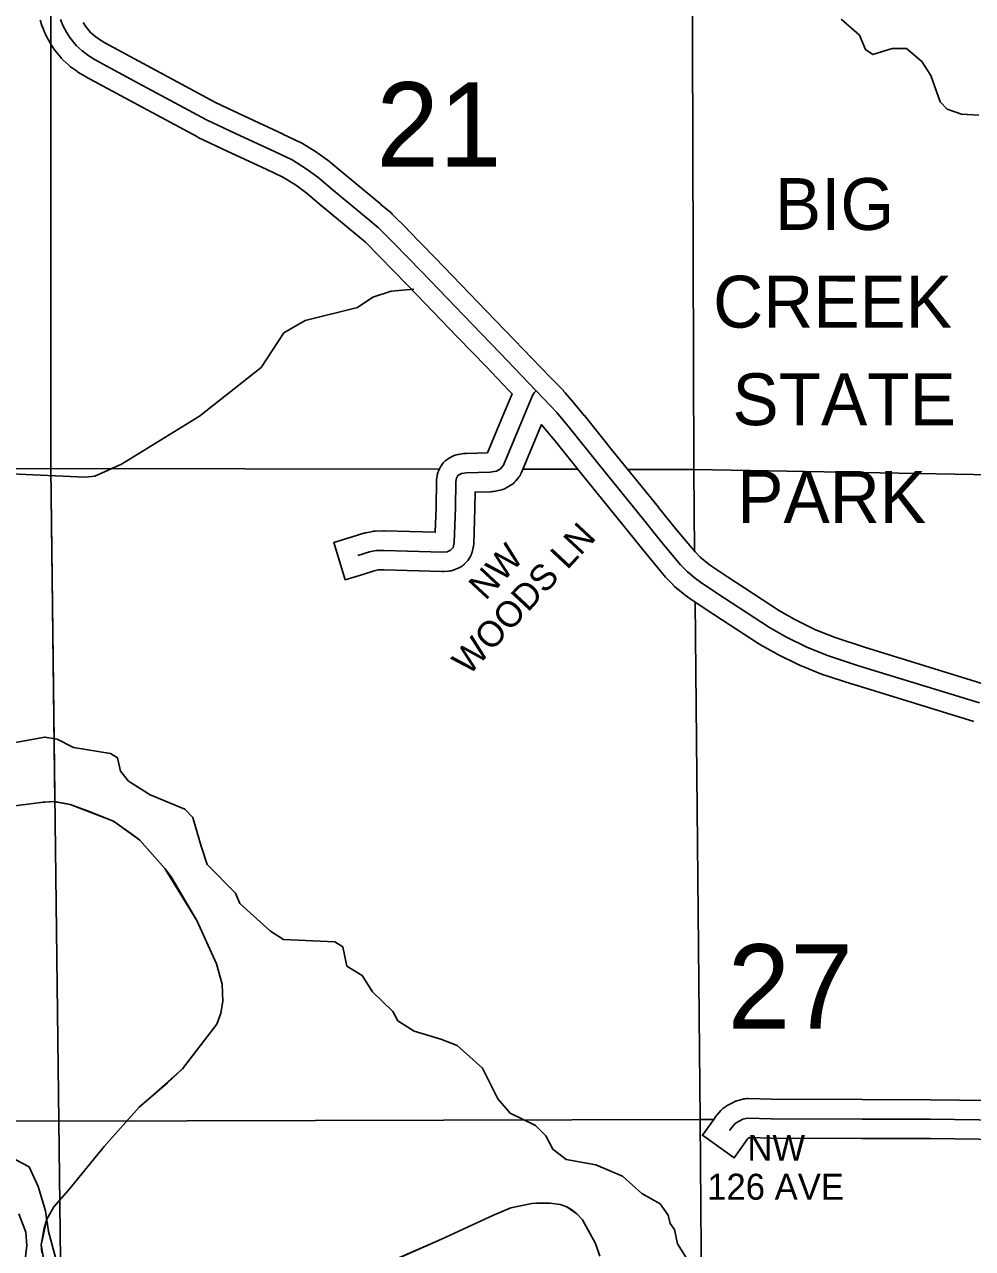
# Model space of a CAD drawing. Extents: x -1403959 to 81668, y -1400582 to 11018.
# Drawn here: x 6412.2 to 6553.7, y 9587.1 to 9769.7 of the extents above; entities that cross this region are included whole.
import ezdxf

# ---------------------------------------------------------------- set-up
doc = ezdxf.new("R2010")
doc.units = 0
for name, color, linetype in [('tdCiCoBndryTxt', 7, 'Continuous'), ('tdCiSectLine', 7, 'Continuous'), ('tdCoCityStreetMajor', 7, 'Continuous'), ('tdCoClipBndry', 7, 'Continuous'), ('tdCoPlotFrame', 7, 'Continuous'), ('tdCoSectLinePart', 7, 'Continuous'), ('tdCoSectNmbr', 7, 'Continuous'), ('tdCoSurfBitum', 7, 'Continuous'), ('tdCoTwpNameTxt', 7, 'Continuous')]:
    doc.layers.add(name, color=color, linetype=linetype)

msp = doc.modelspace()

# ---------------------------------------------------------------- linework, layer by layer
at = {"layer": 'tdCiCoBndryTxt'}
for points in [[(6417.57, 9770.47), (6417.94, 9769.58), (6418.47, 9768.57), (6418.97, 9767.78), (6419.94, 9766.57), (6420.8, 9765.77), (6421.81, 9765.04), (6422.75, 9764.45), (6429.2, 9760.99), (6439.39, 9755.5), (6443.8, 9753.4), (6449.52, 9750.76), (6452.17, 9749.51), (6454.28, 9748.21), (6456, 9746.94), (6458.35, 9744.97), (6463.53, 9740.68), (6465.06, 9739.39), (6467.32, 9737.12), (6471.43, 9732.9), (6475.29, 9728.88), (6479.04, 9725), (6483.19, 9720.69), (6488.6, 9715.06), (6490.74, 9712.85), (6491.65, 9711.81), (6493.54, 9709.55), (6497.8, 9704.26), (6504.6, 9695.86), (6507.35, 9692.45), (6510.14, 9689.12), (6511.11, 9688.12), (6512.38, 9687.06), (6513.11, 9686.52), (6515.57, 9684.88), (6523.41, 9679.76), (6525.83, 9678.39), (6529.1, 9676.77), (6532.23, 9675.52), (6536.72, 9674.05), (6554.75, 9668.5)], [(6461.99, 9690.52), (6463.7, 9691.04), (6464.7, 9691.23), (6465.89, 9691.27), (6474.6, 9691.02), (6475.32, 9691.07), (6475.81, 9691.28), (6476.19, 9691.68), (6476.37, 9692.39), (6476.54, 9697.6), (6476.61, 9701.53), (6476.69, 9702.02), (6476.91, 9702.42), (6477.45, 9702.72), (6478.18, 9702.83), (6481.68, 9702.91), (6482.66, 9703.09), (6483.27, 9703.44), (6483.71, 9704), (6486.04, 9709.61), (6488.03, 9714.38), (6488.31, 9714.78), (6488.6, 9715.06)], [(6517.73, 9605.11), (6518.34, 9605.81), (6519.44, 9606.39), (6520.15, 9606.57), (6523.67, 9606.48), (6537.22, 9606.42), (6547.41, 9606.41), (6569.17, 9606.13), (6580.29, 9606), (6581.48, 9605.78), (6582.42, 9605.4), (6583.36, 9604.86), (6584.2, 9604.22), (6584.4, 9603.99)], [(6517.45, 9604.71), (6517.51, 9604.79), (6517.73, 9605.11)]]:
    msp.add_lwpolyline(points, dxfattribs=at)
at = {"layer": 'tdCiSectLine'}
for points in [[(6553.89, 9665.73), (6535.86, 9671.28), (6535.81, 9671.29), (6531.33, 9672.76), (6531.3, 9672.77), (6531.16, 9672.82), (6528.02, 9674.07), (6527.99, 9674.09), (6527.82, 9674.17), (6527.81, 9674.17), (6524.54, 9675.8), (6524.41, 9675.87), (6521.99, 9677.24), (6521.96, 9677.25), (6521.83, 9677.33), (6513.98, 9682.45), (6513.95, 9682.46), (6511.5, 9684.11), (6511.49, 9684.11), (6511.36, 9684.2), (6510.64, 9684.74), (6510.61, 9684.76), (6510.53, 9684.83), (6509.25, 9685.88), (6509.19, 9685.94), (6509.05, 9686.07), (6509.02, 9686.11), (6508.05, 9687.11), (6507.95, 9687.21), (6507.91, 9687.26), (6505.13, 9690.59), (6505.1, 9690.63), (6502.35, 9694.04), (6495.54, 9702.44), (6495.54, 9702.44), (6491.3, 9707.71), (6489.44, 9709.92), (6489.36, 9710.02), (6488.72, 9708.5), (6486.39, 9702.89), (6486.32, 9702.72), (6486.23, 9702.55), (6486.13, 9702.39), (6486.01, 9702.23), (6485.98, 9702.19), (6485.53, 9701.63), (6485.45, 9701.53), (6485.32, 9701.39), (6485.18, 9701.26), (6485.03, 9701.14), (6484.88, 9701.03), (6484.72, 9700.93), (6484.12, 9700.58), (6484.11, 9700.58), (6483.95, 9700.49), (6483.77, 9700.41), (6483.6, 9700.35), (6483.41, 9700.29), (6483.23, 9700.25), (6483.19, 9700.24), (6482.21, 9700.06), (6482.06, 9700.04), (6481.87, 9700.02), (6481.75, 9700.01), (6479.48, 9699.96), (6479.45, 9697.55), (6479.44, 9697.5), (6479.27, 9692.29), (6479.27, 9692.2), (6479.25, 9692.01), (6479.22, 9691.83), (6479.19, 9691.7), (6479.01, 9690.99), (6479, 9690.92), (6478.94, 9690.74), (6478.88, 9690.57), (6478.8, 9690.39), (6478.71, 9690.22), (6478.61, 9690.06), (6478.5, 9689.91), (6478.38, 9689.76), (6478.29, 9689.67), (6477.91, 9689.27), (6477.87, 9689.23), (6477.73, 9689.1), (6477.58, 9688.98), (6477.43, 9688.87), (6477.26, 9688.77), (6477.1, 9688.68), (6476.94, 9688.6), (6476.44, 9688.4), (6476.43, 9688.39), (6476.25, 9688.32), (6476.07, 9688.27), (6475.89, 9688.23), (6475.7, 9688.19), (6475.51, 9688.18), (6474.8, 9688.13), (6474.79, 9688.13), (6474.6, 9688.12), (6474.52, 9688.12), (6465.89, 9688.36), (6465.01, 9688.34), (6464.4, 9688.22), (6462.85, 9687.74), (6460.08, 9686.89), (6458.37, 9692.43), (6461.14, 9693.29), (6462.84, 9693.82), (6462.94, 9693.85), (6463.13, 9693.89), (6463.15, 9693.89), (6464.15, 9694.08), (6464.32, 9694.11), (6464.51, 9694.13), (6464.62, 9694.13), (6465.81, 9694.17), (6465.89, 9694.17), (6465.97, 9694.17), (6473.52, 9693.96), (6473.64, 9697.67), (6473.71, 9701.57), (6473.71, 9701.72), (6473.73, 9701.91), (6473.74, 9701.99), (6473.82, 9702.48), (6473.84, 9702.59), (6473.88, 9702.77), (6473.94, 9702.95), (6474.01, 9703.13), (6474.09, 9703.3), (6474.16, 9703.44), (6474.38, 9703.84), (6474.4, 9703.87), (6474.5, 9704.03), (6474.61, 9704.19), (6474.73, 9704.33), (6474.86, 9704.47), (6475, 9704.6), (6475.14, 9704.72), (6475.3, 9704.83), (6475.46, 9704.93), (6475.49, 9704.95), (6476.03, 9705.25), (6476.17, 9705.32), (6476.34, 9705.4), (6476.52, 9705.47), (6476.7, 9705.52), (6476.88, 9705.57), (6477.01, 9705.59), (6477.75, 9705.7), (6477.8, 9705.71), (6477.99, 9705.73), (6478.12, 9705.73), (6481.32, 9705.81), (6483.36, 9710.73), (6483.36, 9710.73), (6484.99, 9714.61), (6484.49, 9715.12), (6484.5, 9715.13), (6481.1, 9718.68), (6476.95, 9722.98), (6473.2, 9726.87), (6473.2, 9726.87), (6469.34, 9730.89), (6465.26, 9735.08), (6463.09, 9737.25), (6461.67, 9738.45), (6456.5, 9742.73), (6456.49, 9742.74), (6454.2, 9744.66), (6452.66, 9745.8), (6450.78, 9746.95), (6448.29, 9748.13), (6442.58, 9750.77), (6442.56, 9750.78), (6438.15, 9752.88), (6438.11, 9752.9), (6438.02, 9752.94), (6427.82, 9758.43), (6421.38, 9761.9), (6421.3, 9761.94), (6421.22, 9761.99), (6420.27, 9762.58), (6420.19, 9762.63), (6420.11, 9762.69), (6419.1, 9763.41), (6419.03, 9763.47), (6418.88, 9763.59), (6418.81, 9763.66), (6417.95, 9764.46), (6417.89, 9764.52), (6417.76, 9764.66), (6417.69, 9764.75), (6416.71, 9765.96), (6416.66, 9766.01), (6416.55, 9766.17), (6416.5, 9766.24), (6416.01, 9767.04), (6415.96, 9767.12), (6415.91, 9767.21), (6415.37, 9768.22), (6415.33, 9768.3), (6415.26, 9768.46), (6414.89, 9769.36), (6414.88, 9769.36), (6414.82, 9769.54), (6414.8, 9769.58), (6414.55, 9770.38)], [(6420.99, 9770.03), (6421.33, 9769.47), (6422.07, 9768.55), (6422.64, 9768.02), (6423.42, 9767.46), (6424.21, 9766.97), (6430.57, 9763.55), (6430.58, 9763.54), (6440.7, 9758.09), (6445.03, 9756.03), (6450.74, 9753.39), (6450.76, 9753.38), (6453.41, 9752.13), (6453.45, 9752.11), (6453.62, 9752.02), (6453.69, 9751.98), (6455.8, 9750.68), (6455.89, 9750.62), (6456.01, 9750.54), (6457.73, 9749.27), (6457.77, 9749.24), (6457.86, 9749.16), (6460.21, 9747.2), (6465.38, 9742.91), (6465.41, 9742.89), (6466.93, 9741.6), (6466.97, 9741.57), (6467.11, 9741.44), (6467.11, 9741.44), (6469.38, 9739.17), (6469.4, 9739.14), (6473.51, 9734.93), (6473.52, 9734.91), (6477.38, 9730.89), (6481.13, 9727.01), (6481.13, 9727.01), (6485.28, 9722.7), (6485.28, 9722.7), (6490.67, 9717.09), (6492.7, 9715.06), (6492.67, 9715.03), (6492.82, 9714.87), (6492.92, 9714.76), (6493.83, 9713.72), (6493.88, 9713.67), (6495.77, 9711.41), (6495.8, 9711.37), (6500.05, 9706.09), (6506.86, 9697.69), (6506.86, 9697.68), (6509.6, 9694.29), (6512.3, 9691.06), (6513.08, 9690.25), (6514.18, 9689.34), (6514.78, 9688.89), (6517.16, 9687.3), (6524.92, 9682.24), (6527.2, 9680.96), (6530.28, 9679.42), (6533.22, 9678.25), (6537.6, 9676.81), (6555.6, 9671.27)], [(6569.13, 9603.23), (6547.39, 9603.51), (6537.22, 9603.51), (6537.21, 9603.51), (6523.65, 9603.58), (6523.6, 9603.58), (6520.48, 9603.66), (6520.18, 9603.5), (6520.02, 9603.32), (6519.82, 9603.03), (6518.15, 9600.66), (6513.4, 9604), (6515.08, 9606.38), (6515.36, 9606.78), (6515.43, 9606.88), (6515.54, 9607.02), (6516.15, 9607.71), (6516.16, 9607.72), (6516.29, 9607.86), (6516.43, 9607.99), (6516.58, 9608.11), (6516.73, 9608.22), (6516.89, 9608.32), (6516.98, 9608.38), (6518.09, 9608.96), (6518.16, 9609), (6518.33, 9609.08), (6518.51, 9609.14), (6518.69, 9609.2), (6518.73, 9609.21), (6519.43, 9609.39), (6519.58, 9609.42), (6519.77, 9609.45), (6519.96, 9609.47), (6520.15, 9609.47), (6520.22, 9609.47), (6523.71, 9609.38), (6537.23, 9609.32), (6547.41, 9609.31), (6547.45, 9609.31), (6569.2, 9609.03)]]:
    msp.add_lwpolyline(points, dxfattribs=at)
at = {"layer": 'tdCoCityStreetMajor'}
for points in [[(6511.83, 9799.49), (6512.12, 9703.33)], [(6416.14, 9766.84), (6416.13, 9703.49)], [(6324.16, 9703.14), (6416.13, 9703.49)], [(6416.13, 9703.49), (6474.11, 9703.4)], [(6417.33, 9606.13), (6416.13, 9703.49)], [(6486.55, 9703.38), (6494.73, 9703.36)], [(6502.24, 9703.35), (6512.12, 9703.33)], [(6512.12, 9703.33), (6609.5, 9701.61)], [(6512.24, 9691.09), (6512.12, 9703.33)], [(6513.07, 9606.38), (6512.31, 9683.55)], [(6323.79, 9606.43), (6417.33, 9606.13)], [(6417.33, 9606.13), (6513.07, 9606.38)], [(6417.33, 9606.13), (6418.27, 9527.53)], [(6513.07, 9606.38), (6515, 9606.38)], [(6513.07, 9606.38), (6513.8, 9509.68)]]:
    msp.add_lwpolyline(points, dxfattribs=at)
at = {"layer": 'tdCoClipBndry'}
for points in [[(6804.56, 9897.53), (6706.04, 9895.84), (6609.81, 9895.08), (6512.06, 9897.22), (6415.88, 9896.14), (6416.14, 9799.39), (6416.13, 9703.49), (6416.74, 9653.75)], [(6409.99, 9653.03), (6414.67, 9653.65), (6416.51, 9653.79), (6419.03, 9653.36), (6425.52, 9650.89), (6429.45, 9648.01), (6433.16, 9643.8), (6437.93, 9636.06), (6440.89, 9629.58), (6441.74, 9626.53), (6441.84, 9623.97), (6441.53, 9622.21), (6440.93, 9620.6), (6435.8, 9613.93), (6429.32, 9608.18), (6424.09, 9602.31), (6418.77, 9595.79), (6416.59, 9593.31), (6415.56, 9591.48), (6414.69, 9587.68), (6415.25, 9584.52)], [(6415.02, 9653.68), (6414.67, 9653.65)], [(6461.53, 9582.78), (6474.48, 9588.52), (6482.23, 9592.09), (6484.8, 9593.17), (6487.95, 9593.85), (6490.65, 9593.9), (6492.15, 9593.67), (6493.14, 9593.33), (6494.67, 9592.29), (6495.5, 9591.41), (6497.42, 9587.87), (6498.1, 9585.96)]]:
    msp.add_lwpolyline(points, dxfattribs=at)
at = {"layer": 'tdCoSurfBitum'}
for points in [[(6534.12, 9770.54), (6536.86, 9768.11), (6537.76, 9765.98), (6538.83, 9765.22), (6541.73, 9766.14), (6543.87, 9766.15), (6546.15, 9764.2), (6547.51, 9762.09), (6548.87, 9758.18), (6549.94, 9757.11), (6552.07, 9756.34), (6554.67, 9756.18)], [(6410.21, 9702.67), (6421.2, 9702.17), (6422.73, 9702.32), (6426.71, 9704.14), (6438.34, 9711.27), (6447.53, 9718.56), (6450.9, 9723.74), (6454.12, 9725.56), (6461.91, 9727.51), (6464.21, 9729.03), (6466.96, 9729.94), (6470.32, 9730.23)], [(6512.85, 9582.76), (6509.67, 9587.81), (6509.22, 9589.94), (6508.61, 9590.86), (6508.31, 9592.09), (6507.09, 9593.77), (6504.35, 9595.31), (6501.46, 9597.91), (6497.49, 9599.61), (6493.07, 9600.39), (6491.09, 9601.92), (6490.03, 9603.91), (6488.5, 9605.44), (6484.69, 9607.29), (6482.87, 9609.43), (6480.59, 9614.02), (6476.79, 9617.39), (6474.35, 9618.32), (6470.38, 9619.55), (6467.95, 9621.09), (6467.19, 9622.47), (6464.14, 9625.38), (6462.63, 9627.83), (6460.34, 9629.21), (6459.74, 9632.11), (6458.52, 9632.88), (6450.89, 9633.21), (6448.91, 9634.44), (6444.34, 9638.58), (6443.73, 9640.11), (6439.47, 9644.4), (6438.57, 9647.15), (6437.66, 9650.36), (6437.36, 9651.43), (6436.14, 9652.66), (6430.96, 9654.81), (6427.76, 9656.81), (6426.55, 9658.34), (6426.09, 9660.33), (6425.03, 9660.94), (6419.53, 9661.88), (6417.1, 9663.11), (6415.26, 9663.42), (6407.78, 9662.07)], [(6416.99, 9585.22), (6415.78, 9589.66), (6415.33, 9592.71), (6414.28, 9596.38), (6412.91, 9599.29), (6410.93, 9600.36)], [(6411.35, 9592.3), (6412.41, 9589.54), (6412.55, 9587.56), (6412.08, 9583.44)]]:
    msp.add_lwpolyline(points, dxfattribs=at)
at = {"layer": 'tdCoTwpNameTxt'}
for points in [[(6416.74, 9653.81), (6416.13, 9703.49), (6416.14, 9766.78)], [(6409.99, 9653.03), (6414.67, 9653.65), (6415.02, 9653.68), (6415.99, 9653.75), (6416.74, 9653.81), (6419.03, 9653.36), (6422.02, 9652.28), (6423.52, 9651.64), (6425.52, 9650.89), (6428.43, 9648.78), (6429.45, 9648.01), (6433.16, 9643.8), (6434.1, 9642.54), (6437.93, 9636.06), (6440.89, 9629.58), (6441.74, 9626.53), (6441.84, 9623.97), (6441.53, 9622.21), (6440.93, 9620.6), (6438.57, 9617.54), (6435.8, 9613.93), (6433.56, 9611.85), (6429.32, 9608.18), (6424.09, 9602.31), (6418.77, 9595.79), (6416.59, 9593.31), (6415.56, 9591.48), (6415.15, 9590.17), (6414.69, 9587.68), (6414.79, 9586.47)], [(6462.63, 9583.32), (6474.48, 9588.52), (6482.23, 9592.09), (6484.8, 9593.17), (6487.95, 9593.85), (6489.34, 9593.94), (6490.65, 9593.9), (6492.15, 9593.67), (6493.14, 9593.33), (6493.9, 9592.88), (6494.67, 9592.29), (6495.5, 9591.41), (6497.42, 9587.87), (6498.1, 9585.96)]]:
    msp.add_lwpolyline(points, dxfattribs=at)

# ---------------------------------------------------------------- texts
at = {"layer": 'tdCoPlotFrame'}
for s, p in [('BIG', (6524.22, 9739.07)), ('CREEK', (6515, 9724.5)), ('STATE', (6517.88, 9709.94)), ('PARK', (6518.6, 9695.37))]:
    msp.add_text(s, height=7.738, rotation=359.9911, dxfattribs=at).set_placement(p)
at = {"layer": 'tdCoSectLinePart'}
for s, rotation, p in [('21', 359.99, (6464.73, 9748.53)), ('27', 359.9906, (6517.16, 9619.92))]:
    msp.add_text(s, height=12.575, rotation=rotation, dxfattribs=at).set_placement(p)
at = {"layer": 'tdCoSectNmbr'}
for s, rotation, p in [('WOODS LN', 47.0772, (6478.53, 9672.47)), ('NW', 47.0772, (6481.02, 9683.67)), ('NW', 359.9515, (6520.11, 9600.2)), ('126 AVE', 359.9515, (6514.11, 9594.4))]:
    msp.add_text(s, height=3.869, rotation=rotation, dxfattribs=at).set_placement(p)

doc.saveas('drawing.dxf')
